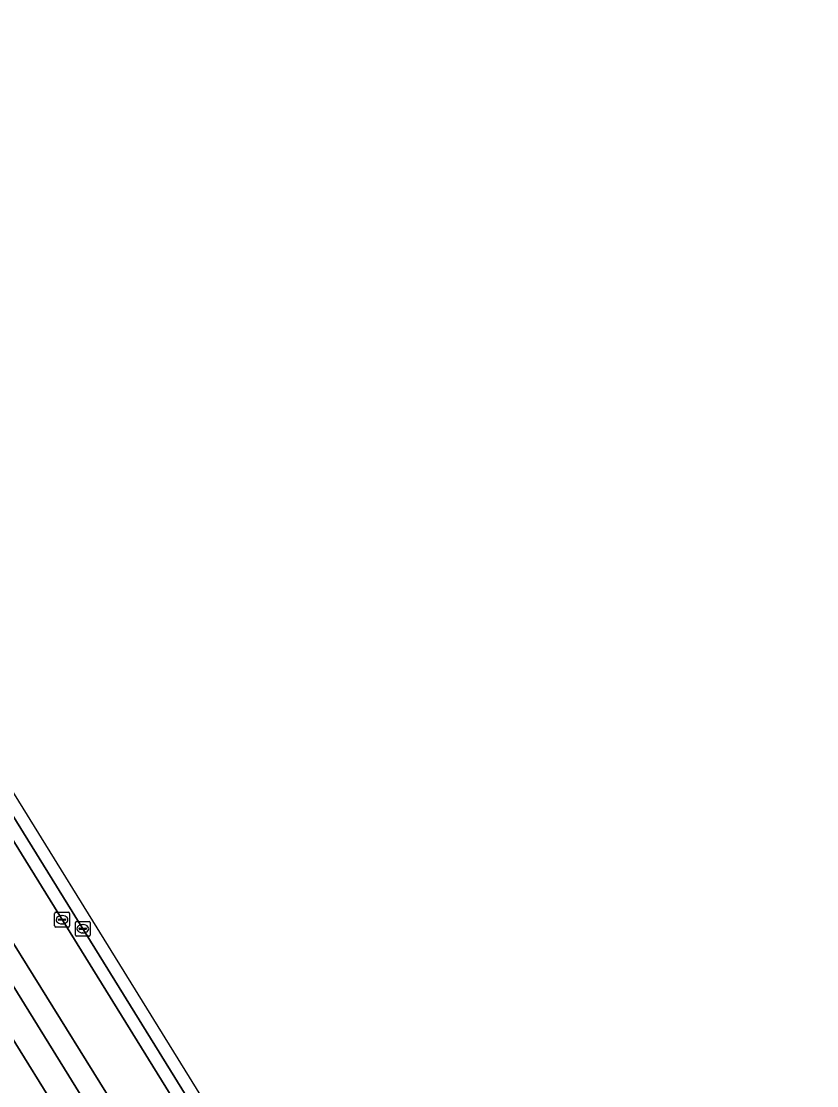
# Model space of a CAD drawing. Extents: x 159888 to 160761, y 384031 to 384750.
# Drawn here: x 160696 to 160749.9, y 384203.5 to 384275.6 of the extents above; entities that cross this region are included whole.
import ezdxf

# ---------------------------------------------------------------- set-up
doc = ezdxf.new("R2010")
doc.units = 0
for name, color, linetype in [('IMGEO_Berm_open', 7, 'Continuous'), ('IMGEO_Kolk', 7, 'Continuous'), ('IMGEO_Parkeervlak_gesloten', 7, 'Continuous'), ('IMGEO_Rijbaan_lokaal_gesloten', 7, 'Continuous'), ('IMGEO_Voetpad_open', 7, 'Continuous')]:
    doc.layers.add(name, color=color, linetype=linetype)

msp = doc.modelspace()

# ---------------------------------------------------------------- linework, layer by layer
at = {"layer": 'IMGEO_Berm_open'}
msp.add_lwpolyline([(160632.074, 384323.722), (160631.369, 384323.299), (160676.893, 384250), (160716.199, 384186.525), (160720.54, 384179.603), (160721.392, 384178.231), (160722.103, 384178.75), (160721.789, 384179.196), (160717.593, 384185.942), (160677.924, 384250)], close=True, dxfattribs=at)
at = {"layer": 'IMGEO_Kolk'}
for p, q in [((160698.226, 384214.317), (160698.226, 384215.169)), ((160698.301, 384215.243), (160699.153, 384215.243)), ((160699.227, 384215.169), (160699.227, 384214.317)), ((160698.485, 384214.737), (160698.485, 384214.749)), ((160698.923, 384214.7), (160698.525, 384214.7)), ((160698.528, 384214.786), (160698.926, 384214.786)), ((160698.737, 384214.463), (160698.712, 384214.463)), ((160698.714, 384215.023), (160698.739, 384215.023)), ((160698.969, 384214.749), (160698.969, 384214.737)), ((160699.635, 384213.704), (160699.635, 384214.556)), ((160699.71, 384214.63), (160700.562, 384214.63)), ((160700.123, 384214.41), (160700.148, 384214.41)), ((160700.636, 384214.556), (160700.636, 384213.704)), ((160699.153, 384214.243), (160698.301, 384214.243)), ((160700.562, 384213.63), (160699.71, 384213.63)), ((160699.894, 384214.124), (160699.894, 384214.136)), ((160700.332, 384214.087), (160699.934, 384214.087)), ((160699.937, 384214.173), (160700.335, 384214.173)), ((160700.146, 384213.85), (160700.121, 384213.85)), ((160700.378, 384214.136), (160700.378, 384214.124))]:
    msp.add_line(p, q, dxfattribs=at)
for points in [[(160698.226, 384214.317), (160698.226, 384215.169)], [(160698.301, 384215.243), (160699.153, 384215.243)], [(160699.227, 384215.169), (160699.227, 384214.317)], [(160699.635, 384213.704), (160699.635, 384214.556)], [(160699.71, 384214.63), (160700.562, 384214.63)], [(160700.636, 384214.556), (160700.636, 384213.704)], [(160699.153, 384214.243), (160698.301, 384214.243)], [(160700.562, 384213.63), (160699.71, 384213.63)]]:
    msp.add_lwpolyline(points, dxfattribs=at)
for centre, radius, start, end in [((160698.303, 384215.167), 0.0765, 91.55205, 178.44795), ((160698.303, 384215.167), 0.0765, 91.55205, 178.44795), ((160699.151, 384215.167), 0.0765, 1.55205, 88.44795), ((160699.151, 384215.167), 0.0765, 1.55205, 88.44795), ((160698.303, 384214.319), 0.0765, 181.55205, 268.44795), ((160698.303, 384214.319), 0.0765, 181.55205, 268.44795), ((160698.525, 384214.746), 0.0403, 85.87752, 175.75265), ((160698.522, 384214.736), 0.0366, 178.93798, 274.71019), ((160698.926, 384214.743), 0.043, 264.86636, 352.45326), ((160698.93, 384214.748), 0.0386, 1.73085, 96.63898), ((160699.151, 384214.319), 0.0765, 271.55205, 358.44795), ((160699.151, 384214.319), 0.0765, 271.55205, 358.44795), ((160699.712, 384214.554), 0.0765, 91.55205, 178.44795), ((160699.712, 384214.554), 0.0765, 91.55205, 178.44795), ((160700.56, 384214.554), 0.0765, 1.55205, 88.44795), ((160700.56, 384214.554), 0.0765, 1.55205, 88.44795), ((160699.712, 384213.706), 0.0765, 181.55205, 268.44795), ((160699.712, 384213.706), 0.0765, 181.55205, 268.44795), ((160699.934, 384214.133), 0.0403, 85.87752, 175.75265), ((160699.931, 384214.123), 0.0366, 178.93798, 274.71019), ((160700.335, 384214.13), 0.043, 264.86636, 352.45326), ((160700.339, 384214.135), 0.0386, 1.73085, 96.63898), ((160700.56, 384213.706), 0.0765, 271.55205, 358.44795), ((160700.56, 384213.706), 0.0765, 271.55205, 358.44795)]:
    msp.add_arc(centre, radius, start, end, dxfattribs=at)
for centre, major_axis, ratio, start_param, end_param in [((160698.713, 384214.743), (-0.387, 0.002), 0.722429, 4.712389, 7.853982), ((160698.738, 384214.743), (-0.39, 0.002), 0.717154, 1.570796, 4.712389), ((160700.122, 384214.13), (-0.387, 0.002), 0.722429, 4.712389, 7.853982), ((160700.147, 384214.13), (-0.39, 0.002), 0.717154, 1.570796, 4.712389)]:
    msp.add_ellipse(centre, major_axis=major_axis, ratio=ratio, start_param=start_param, end_param=end_param, dxfattribs=at)
at = {"layer": 'IMGEO_Parkeervlak_gesloten'}
msp.add_lwpolyline([(160627.201, 384320.153), (160626.898, 384320.642), (160624.721, 384324.154), (160623.028, 384323.095), (160625.204, 384319.595), (160668.501, 384250), (160682.874, 384226.85), (160687.066, 384220.06), (160690.34, 384214.758), (160703.28, 384193.928), (160705.339, 384190.616), (160709.635, 384183.701), (160711.54, 384180.634), (160712.528, 384179.044), (160725.705, 384157.813), (160717.699, 384173.243), (160713.185, 384181.538), (160666.822, 384256.425)], close=True, dxfattribs=at)
at = {"layer": 'IMGEO_Rijbaan_lokaal_gesloten'}
msp.add_lwpolyline([(160749.892, 384150.791), (160747.142, 384155.348), (160723.846, 384177.438), (160674.582, 384257.042), (160657.045, 384285.38), (160633.021, 384324.291), (160632.074, 384323.722), (160677.924, 384250), (160717.593, 384185.942), (160721.789, 384179.196), (160722.103, 384178.75)], dxfattribs=at)
for points in [[(160631.369, 384323.299), (160628.254, 384321.427), (160658.156, 384273.096), (160712.066, 384186.351), (160716.812, 384178.507), (160724.659, 384168.519), (160735.808, 384155.472), (160739.485, 384150.742), (160742.378, 384146.138), (160744.77, 384147.64), (160741.437, 384152.722), (160738.151, 384157.187), (160736.076, 384159.626), (160732.078, 384164.139), (160729.416, 384167.144), (160727.245, 384169.786), (160726.685, 384170.566), (160722.765, 384176.019), (160721.392, 384178.231), (160720.54, 384179.603), (160716.199, 384186.525), (160676.893, 384250)], [(160628.254, 384321.427), (160626.898, 384320.642), (160627.201, 384320.153), (160666.822, 384256.425), (160713.185, 384181.538), (160717.699, 384173.243), (160725.705, 384157.813), (160727.905, 384159.142), (160716.812, 384178.507), (160712.066, 384186.351), (160658.156, 384273.096)]]:
    msp.add_lwpolyline(points, close=True, dxfattribs=at)
at = {"layer": 'IMGEO_Voetpad_open'}
msp.add_lwpolyline([(160708.727, 384183.137), (160709.635, 384183.701), (160705.339, 384190.616), (160704.405, 384190.036), (160702.347, 384193.349), (160703.28, 384193.928), (160690.34, 384214.758)], dxfattribs=at)

doc.saveas('drawing.dxf')
